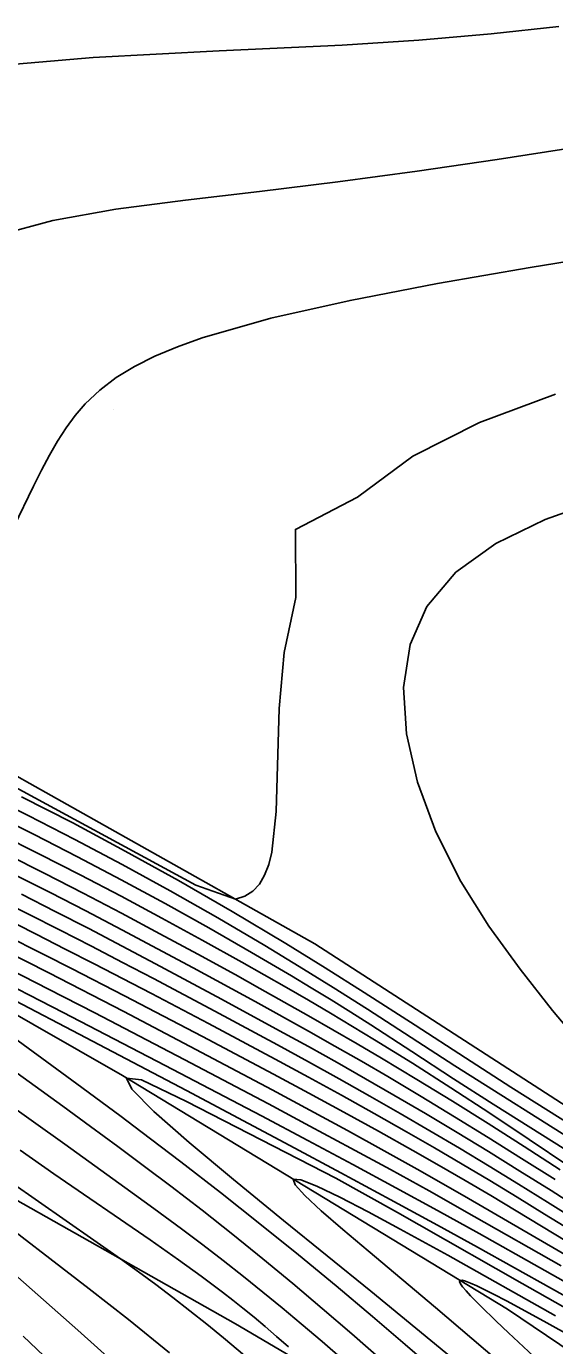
# Model space of a CAD drawing. Extents: x 2356077 to 2359823, y 225951 to 227822.
# Drawn here: x 2356656.92 to 2356675.7, y 227300.07 to 227346.99 of the extents above; entities that cross this region are included whole.
import ezdxf

# ---------------------------------------------------------------- set-up
doc = ezdxf.new("R2010")
doc.units = 0
for name, color, linetype in [('DTM Contours Major', 7, 'Continuous'), ('DTM Contours Minor', 7, 'Continuous'), ('PH Exist DTM Breakline', 7, 'Continuous'), ('PH Exist DTM Point', 7, 'Continuous')]:
    doc.layers.add(name, color=color, linetype=linetype)

msp = doc.modelspace()

# ---------------------------------------------------------------- linework, layer by layer
at = {"layer": 'DTM Contours Major'}
for points in [[(2356676.471, 227342.696), (2356673.657, 227342.256), (2356670.818, 227341.846), (2356667.989, 227341.467), (2356665.208, 227341.124), (2356662.582, 227340.816), (2356660.109, 227340.49), (2356657.864, 227340.091), (2356655.919, 227339.562)], [(2356676.508, 227306.772), (2356673.515, 227308.659), (2356672.102, 227309.56), (2356670.624, 227310.54), (2356669.167, 227311.482), (2356668.458, 227311.93), (2356667.753, 227312.368), (2356667.05, 227312.798), (2356666.347, 227313.221), (2356665.641, 227313.641), (2356664.929, 227314.058), (2356663.403, 227314.933), (2356661.853, 227315.797), (2356660.293, 227316.643), (2356658.736, 227317.463), (2356657.195, 227318.249), (2356655.683, 227318.994)], [(2356676.488, 227304.522), (2356675.45, 227305.174), (2356674.411, 227305.82), (2356673.369, 227306.459), (2356672.322, 227307.091), (2356671.268, 227307.715), (2356670.208, 227308.333), (2356669.128, 227308.95), (2356668.041, 227309.56), (2356666.946, 227310.166), (2356665.844, 227310.767), (2356663.624, 227311.963), (2356661.44, 227313.125), (2356660.34, 227313.703), (2356659.234, 227314.278), (2356658.122, 227314.851), (2356657.002, 227315.419), (2356655.724, 227316.058)], [(2356678.148, 227301.172), (2356675.159, 227302.852), (2356673.018, 227304.057), (2356671.535, 227304.882), (2356670.06, 227305.689), (2356668.521, 227306.52), (2356666.925, 227307.372), (2356665.278, 227308.243), (2356661.862, 227310.033), (2356658.236, 227311.916), (2356655.411, 227313.37)], [(2356654.409, 227311.342), (2356658.215, 227308.59), (2356659.207, 227307.867), (2356660.177, 227307.154), (2356661.127, 227306.447), (2356662.059, 227305.742), (2356663.168, 227304.887), (2356664.257, 227304.028), (2356665.33, 227303.161), (2356666.39, 227302.286), (2356667.442, 227301.399), (2356668.487, 227300.499), (2356669.649, 227299.477)], [(2356655.901, 227303.132), (2356658.753, 227300.619), (2356660.035, 227299.471)]]:
    msp.add_lwpolyline(points, dxfattribs=at)
at = {"layer": 'DTM Contours Minor'}
for points in [[(2356675.849, 227346.991), (2356673.441, 227346.73), (2356670.878, 227346.507), (2356668.151, 227346.325), (2356663.77, 227346.117), (2356659.293, 227345.89), (2356655.009, 227345.522)], [(2356678.187, 227338.967), (2356674.824, 227338.411), (2356671.537, 227337.843), (2356668.431, 227337.248), (2356665.608, 227336.609), (2356663.175, 227335.914), (2356662.291, 227335.6), (2356661.489, 227335.265), (2356660.765, 227334.901), (2356660.114, 227334.502), (2356659.531, 227334.059), (2356659.01, 227333.564), (2356658.66, 227333.156), (2356658.336, 227332.717), (2356658.031, 227332.244), (2356657.741, 227331.741), (2356657.458, 227331.206), (2356657.176, 227330.641), (2356656.481, 227329.189)], [(2356675.73, 227333.907), (2356673.034, 227332.908), (2356670.66, 227331.703), (2356668.695, 227330.254), (2356666.487, 227329.102), (2356666.499, 227326.683), (2356666.081, 227324.729), (2356665.904, 227322.734), (2356665.804, 227319.07), (2356665.649, 227317.627), (2356665.538, 227317.184), (2356665.391, 227316.802), (2356665.204, 227316.485), (2356664.971, 227316.235), (2356664.689, 227316.057), (2356664.352, 227315.953), (2356662.947, 227316.445), (2356654.002, 227321.301)], [(2356677.395, 227330.173), (2356675.366, 227329.452), (2356673.613, 227328.599), (2356672.191, 227327.58), (2356671.154, 227326.361), (2356670.562, 227325.005), (2356670.331, 227323.482), (2356670.429, 227321.836), (2356670.823, 227320.109), (2356671.48, 227318.345), (2356672.368, 227316.586), (2356673.364, 227314.993), (2356674.471, 227313.458), (2356675.628, 227311.998), (2356676.776, 227310.63)], [(2356676.736, 227307.133), (2356672.153, 227310.023), (2356669.049, 227312.038), (2356667.832, 227312.811), (2356666.619, 227313.563), (2356665.4, 227314.301), (2356663.724, 227315.286), (2356662.031, 227316.249), (2356660.334, 227317.183), (2356658.649, 227318.077), (2356656.989, 227318.925), (2356655.37, 227319.718)], [(2356678.478, 227306.539), (2356674.145, 227309.271), (2356672.528, 227310.312), (2356670.746, 227311.472), (2356668.935, 227312.634), (2356667.538, 227313.512), (2356666.143, 227314.37), (2356664.236, 227315.51), (2356662.331, 227316.61), (2356660.44, 227317.663), (2356658.576, 227318.661), (2356656.751, 227319.596)], [(2356676.203, 227306.459), (2356674.789, 227307.409), (2356673.391, 227308.341), (2356672.009, 227309.243), (2356670.644, 227310.114), (2356669.3, 227310.949), (2356668.513, 227311.428), (2356667.731, 227311.895), (2356666.951, 227312.354), (2356666.169, 227312.808), (2356664.586, 227313.708), (2356663.175, 227314.494), (2356661.739, 227315.279), (2356660.289, 227316.055), (2356658.837, 227316.816), (2356657.393, 227317.554), (2356655.969, 227318.263)], [(2356675.896, 227306.331), (2356674.616, 227307.156), (2356673.338, 227307.968), (2356672.064, 227308.765), (2356670.797, 227309.543), (2356669.54, 227310.299), (2356668.677, 227310.808), (2356667.817, 227311.309), (2356666.956, 227311.802), (2356665.22, 227312.779), (2356664.339, 227313.267), (2356663.012, 227313.995), (2356661.665, 227314.724), (2356660.306, 227315.449), (2356658.943, 227316.164), (2356657.584, 227316.863), (2356656.237, 227317.539)], [(2356675.715, 227305.978), (2356674.525, 227306.734), (2356673.334, 227307.479), (2356672.143, 227308.214), (2356670.954, 227308.935), (2356669.766, 227309.64), (2356668.829, 227310.186), (2356667.892, 227310.724), (2356666.953, 227311.255), (2356665.057, 227312.308), (2356662.85, 227313.511), (2356661.589, 227314.189), (2356660.318, 227314.864), (2356659.042, 227315.532), (2356657.765, 227316.189), (2356656.493, 227316.831)], [(2356677.512, 227304.347), (2356675.573, 227305.585), (2356674.461, 227306.283), (2356673.347, 227306.973), (2356672.23, 227307.654), (2356671.111, 227308.325), (2356669.988, 227308.985), (2356668.979, 227309.567), (2356667.966, 227310.142), (2356666.949, 227310.71), (2356665.926, 227311.275), (2356663.859, 227312.399), (2356661.513, 227313.656), (2356660.328, 227314.282), (2356659.138, 227314.904), (2356657.943, 227315.519), (2356656.746, 227316.126)], [(2356676.309, 227304.151), (2356675.339, 227304.754), (2356674.369, 227305.351), (2356673.395, 227305.941), (2356672.415, 227306.526), (2356671.427, 227307.106), (2356670.428, 227307.682), (2356669.28, 227308.332), (2356668.118, 227308.978), (2356666.945, 227309.621), (2356665.764, 227310.26), (2356663.391, 227311.526), (2356661.37, 227312.592), (2356659.336, 227313.651), (2356658.307, 227314.179), (2356657.268, 227314.707), (2356655.904, 227315.391)], [(2356676.138, 227303.772), (2356674.331, 227304.868), (2356673.426, 227305.408), (2356672.514, 227305.945), (2356671.592, 227306.48), (2356670.657, 227307.015), (2356669.444, 227307.696), (2356668.209, 227308.377), (2356666.96, 227309.056), (2356665.702, 227309.731), (2356663.18, 227311.066), (2356660.407, 227312.516), (2356658.53, 227313.481), (2356657.573, 227313.968), (2356656.111, 227314.703)], [(2356678.045, 227302.163), (2356672.635, 227305.31), (2356670.918, 227306.29), (2356669.641, 227307.004), (2356668.334, 227307.723), (2356667.004, 227308.445), (2356665.657, 227309.169), (2356662.945, 227310.609), (2356660.383, 227311.955), (2356657.725, 227313.331), (2356656.09, 227314.165)], [(2356675.936, 227302.906), (2356672.838, 227304.672), (2356671.234, 227305.575), (2356669.865, 227306.332), (2356668.452, 227307.102), (2356667.003, 227307.883), (2356665.527, 227308.67), (2356662.527, 227310.253), (2356659.355, 227311.905), (2356657.705, 227312.755), (2356655.894, 227313.679)], [(2356676.902, 227301.376), (2356672.954, 227303.577), (2356671.536, 227304.36), (2356669.856, 227305.276), (2356668.101, 227306.224), (2356666.293, 227307.192), (2356662.61, 227309.147), (2356658.806, 227311.15), (2356656.533, 227312.332)], [(2356655.727, 227311.564), (2356658.894, 227309.251), (2356660.289, 227308.219), (2356660.992, 227307.693), (2356662.411, 227306.614), (2356663.825, 227305.516), (2356665.223, 227304.41), (2356666.596, 227303.301), (2356667.934, 227302.199), (2356669.228, 227301.112), (2356670.386, 227300.119), (2356671.496, 227299.154)], [(2356677.705, 227300.497), (2356674.545, 227302.289), (2356670.889, 227304.367), (2356670.116, 227304.803), (2356667.921, 227306.029), (2356662.617, 227308.759), (2356661.01, 227309.53), (2356660.486, 227309.591), (2356660.673, 227309.191), (2356661.456, 227308.398), (2356662.704, 227307.299), (2356664.284, 227305.98), (2356666.063, 227304.528), (2356669.168, 227302.005), (2356675.899, 227296.48)], [(2356656.069, 227308.828), (2356658.289, 227307.233), (2356660.424, 227305.701), (2356661.449, 227304.955), (2356662.442, 227304.223), (2356663.192, 227303.657), (2356663.923, 227303.097), (2356664.636, 227302.538), (2356665.333, 227301.98), (2356666.019, 227301.419), (2356666.694, 227300.854), (2356667.439, 227300.216), (2356668.179, 227299.568)], [(2356656.698, 227307.026), (2356657.904, 227306.187), (2356661.318, 227303.839), (2356662.33, 227303.128), (2356663.136, 227302.545), (2356663.892, 227301.979), (2356664.257, 227301.696), (2356664.617, 227301.41), (2356665.014, 227301.086), (2356665.413, 227300.752), (2356665.819, 227300.402), (2356666.239, 227300.032)], [(2356656.368, 227305.887), (2356659.325, 227303.826), (2356660.268, 227303.16), (2356660.904, 227302.701), (2356661.524, 227302.244), (2356662.134, 227301.784), (2356662.735, 227301.317), (2356663.333, 227300.842), (2356663.93, 227300.352), (2356664.676, 227299.722)], [(2356675.735, 227301.132), (2356671.897, 227303.289), (2356670.213, 227304.219), (2356669.067, 227304.836), (2356668.059, 227305.357), (2356667.244, 227305.746), (2356666.677, 227305.97), (2356666.411, 227305.991), (2356666.476, 227305.798), (2356666.824, 227305.414), (2356667.406, 227304.873), (2356668.17, 227304.205), (2356669.066, 227303.445), (2356671.46, 227301.429), (2356673.646, 227299.57), (2356677.494, 227296.26)], [(2356655.36, 227305.015), (2356659.156, 227302.095), (2356660.55, 227300.998), (2356662.005, 227299.82)], [(2356678.155, 227299.364), (2356675.425, 227300.882), (2356674.011, 227301.65), (2356673.504, 227301.916), (2356673.198, 227302.071), (2356672.932, 227302.199), (2356672.71, 227302.298), (2356672.535, 227302.365), (2356672.409, 227302.397), (2356672.337, 227302.392), (2356672.319, 227302.35), (2356672.351, 227302.273), (2356672.429, 227302.162), (2356672.55, 227302.018), (2356672.71, 227301.845), (2356673.062, 227301.488), (2356673.618, 227300.949), (2356674.055, 227300.534), (2356674.946, 227299.697), (2356675.962, 227298.757)], [(2356656.814, 227300.405), (2356659.552, 227297.803)]]:
    msp.add_lwpolyline(points, dxfattribs=at)
at = {"layer": 'PH Exist DTM Breakline'}
for points in [[(2356598.346, 227344.988), (2356610.985, 227337.882), (2356624.757, 227330.619), (2356633.489, 227324.349), (2356646.025, 227317.874), (2356660.346, 227309.675), (2356674.025, 227301.367), (2356685.554, 227293.579), (2356704.848, 227281.062), (2356719.296, 227272.924), (2356732.757, 227265.163), (2356747.196, 227256.79), (2356757.161, 227250.113), (2356766.932, 227244.619), (2356779.34, 227236.291), (2356790.423, 227229.967), (2356803.979, 227221.604), (2356813.49, 227214.849), (2356822.994, 227209.197), (2356834.106, 227204.079), (2356840.653, 227200.058), (2356845.766, 227194.655), (2356853.969, 227189.123)], [(2356732.916, 227272.736), (2356723.277, 227279.91), (2356715.069, 227284.649), (2356706.636, 227286.443), (2356699.805, 227291.776), (2356688.973, 227299.675), (2356678.789, 227306.855), (2356667.175, 227314.366), (2356653.355, 227322.135), (2356640.863, 227329.158), (2356626.25, 227337.814), (2356614.695, 227344.233)], [(2356618.2, 227329.643), (2356632.102, 227320.783), (2356642.968, 227313.646), (2356652.714, 227307.432), (2356664.355, 227300.849), (2356676.694, 227293.595), (2356689.114, 227286.458), (2356701.726, 227278.246), (2356715.471, 227270.812)]]:
    msp.add_lwpolyline(points, dxfattribs=at)
at = {"layer": 'PH Exist DTM Point'}
msp.add_line((2356660.022, 227333.367), (2356660.022, 227333.367), dxfattribs=at)

doc.saveas('drawing.dxf')
